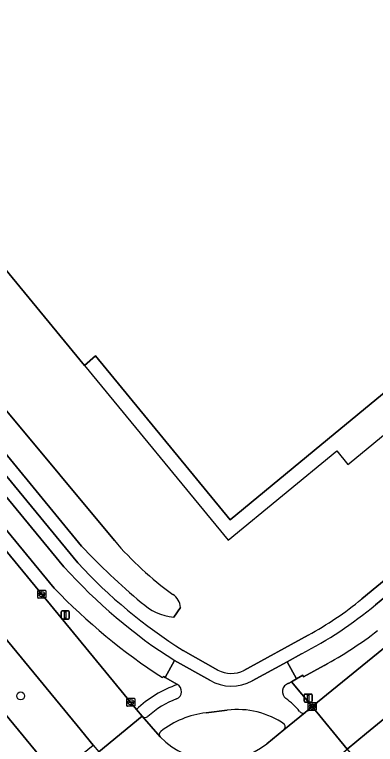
# Model space of a CAD drawing. Extents: x 156141 to 158132, y 385651 to 388333.
# Drawn here: x 157100 to 157144.8, y 386387.9 to 386478.5 of the extents above; entities that cross this region are included whole.
import ezdxf

# ---------------------------------------------------------------- set-up
doc = ezdxf.new("R2010")
doc.units = 0
for name, color, linetype in [('IMGEO_Berm_groen', 7, 'Continuous'), ('IMGEO_Boom', 7, 'Continuous'), ('IMGEO_Erf', 7, 'Continuous'), ('IMGEO_Fietspad_gesloten', 7, 'Continuous'), ('IMGEO_Fietspad_open', 7, 'Continuous'), ('IMGEO_Kolk', 7, 'Continuous'), ('IMGEO_Lichtmast', 7, 'Continuous'), ('IMGEO_Pand', 7, 'Continuous'), ('IMGEO_Pand_overbouw', 7, 'Continuous'), ('IMGEO_Rijbaan_lokaal_gesloten', 7, 'Continuous'), ('IMGEO_Verkeersbordpaal', 7, 'Continuous'), ('IMGEO_Verkeerseiland_open', 7, 'Continuous'), ('IMGEO_Voetpad_open', 7, 'Continuous'), ('IMGEO_Waterloop', 7, 'Continuous')]:
    doc.layers.add(name, color=color, linetype=linetype)

msp = doc.modelspace()

# ---------------------------------------------------------------- linework, layer by layer
at = {"layer": 'IMGEO_Berm_groen'}
for points in [[(157002.333, 386508.861), (157009.629, 386500), (157103.143, 386386.435), (157105.1, 386384.051), (157109.728, 386387.854), (157107.759, 386390.255), (157017.392, 386500)], [(157104.914, 386407.314), (157047.712, 386476.837), (157046.395, 386475.769), (157115.109, 386392.268)], [(157138.421, 386397.71), (157135.873, 386396.297), (157135.79, 386396.502), (157135.004, 386396.059), (157134.355, 386395.7), (157136.942, 386392.622), (157150.678, 386403.807)], [(157120.2, 386395.355), (157118.704, 386396.224), (157118.458, 386396.346), (157118.353, 386396.215)]]:
    msp.add_lwpolyline(points, dxfattribs=at)
msp.add_lwpolyline([(157171.716, 386404.521), (157173.857, 386406.278), (157176.215, 386408.236), (157172.303, 386412.729), (157169.899, 386410.784), (157167.798, 386409.063), (157143.686, 386389.309), (157141.268, 386387.328), (157145.103, 386382.684), (157147.51, 386384.659)], close=True, dxfattribs=at)
for centre, radius, start, end in [((157159.014, 386459.134), 74.914, 223.76694, 237.12783), ((157114.249, 386441.957), 50.419, 298.64747, 307.68448), ((157124.841, 386381.959), 14.177, 109.10976, 133.35248)]:
    msp.add_arc(centre, radius, start, end, dxfattribs=at)
at = {"layer": 'IMGEO_Boom'}
msp.add_circle((157100.744, 386393.949), 0.489, dxfattribs=at)
at = {"layer": 'IMGEO_Erf'}
for points in [[(156920.91, 386652.293), (156913.636, 386646.333), (156919.699, 386638.931), (156919.907, 386638.664), (156922.955, 386634.963), (156962.332, 386587.153), (156969.416, 386578.552), (156982.109, 386563.141), (156988.377, 386555.544), (157000, 386541.408), (157034.096, 386500), (157043.743, 386488.284), (157044.247, 386487.672), (157048.737, 386482.212), (157049.528, 386481.275), (157107.842, 386410.438)], [(157143.102, 386405.97), (157215.589, 386465.536), (157216.06, 386465.946), (157224.126, 386472.581), (157224.923, 386473.224), (157226.605, 386474.613), (157213.099, 386491.073)], [(157058.683, 386477.643), (157112.372, 386413.22)], [(157108.302, 386412.53), (157056.469, 386475.667)], [(157120.58, 386404.897), (157119.762, 386403.733)], [(157128.451, 386397.09), (157136.444, 386401.464)], [(157120.915, 386399.591), (157125.237, 386397.159)]]:
    msp.add_lwpolyline(points, dxfattribs=at)
msp.add_lwpolyline([(157116.212, 386500), (157127.098, 386508.962), (157133.365, 386514.121), (157165.777, 386540.804), (157199.375, 386500), (157212.507, 386484.051), (157183.012, 386459.796), (157181.862, 386461.196), (157166.855, 386448.839), (157138.856, 386425.768), (157126.754, 386415.792), (157110.039, 386436.118), (157108.665, 386434.944), (157079.786, 386470.013)], close=True, dxfattribs=at)
for centre, radius, start, end in [((157145.084, 386441.383), 43.165, 220.72727, 233.84935), ((157169.351, 386469.899), 83.775, 223.21966, 230.18179), ((157155.096, 386454.088), 64.33, 222.72965, 237.90364), ((157118.666, 386404.87), 1.914, 0.81596, 60.11513), ((157120.414, 386410.616), 6.914, 227.08028, 264.58646), ((157113.948, 386441.875), 46.251, 299.1034, 309.07529), ((157126.913, 386400.347), 3.602, 242.26344, 295.27682)]:
    msp.add_arc(centre, radius, start, end, dxfattribs=at)
at = {"layer": 'IMGEO_Fietspad_gesloten'}
for points in [[(157264.038, 386500), (157296.442, 386526.682), (157381.274, 386596.535), (157379.639, 386598.545), (157294.792, 386528.687), (157259.949, 386500), (157236.74, 386480.891), (157225.904, 386471.963), (157216.572, 386464.306), (157144.792, 386405.245)], [(156987.042, 386550.468), (156995.781, 386539.855), (157000, 386534.731), (157002.795, 386531.336), (157028.597, 386500), (157040.037, 386486.185), (157040.105, 386486.102), (157047.634, 386476.932), (157047.712, 386476.837), (157104.914, 386407.314)], [(157106.117, 386409.97), (157048.253, 386480.295), (157042.536, 386487.235), (157031.987, 386500), (157000, 386538.848)], [(157135.613, 386399.171), (157133.851, 386398.17), (157135.004, 386396.059), (157135.79, 386396.502), (157135.873, 386396.297), (157138.421, 386397.71)], [(157118.353, 386396.215), (157118.458, 386396.346), (157118.704, 386396.224), (157119.863, 386398.326)]]:
    msp.add_lwpolyline(points, dxfattribs=at)
for centre, radius, start, end in [((157155.171, 386453.943), 65.878, 221.87401, 237.59127), ((157159.014, 386459.134), 74.914, 223.76694, 237.12783), ((157112.618, 386443.894), 50.289, 297.21097, 309.77647), ((157114.249, 386441.957), 50.419, 298.64747, 307.68448)]:
    msp.add_arc(centre, radius, start, end, dxfattribs=at)
at = {"layer": 'IMGEO_Fietspad_open'}
for points in [[(157124.241, 386395.883), (157119.863, 386398.326), (157118.704, 386396.224), (157120.2, 386395.355)], [(157134.001, 386395.505), (157134.355, 386395.7), (157135.004, 386396.059), (157133.851, 386398.17), (157129.487, 386395.808)], [(157123.757, 386391.849), (157126.401, 386392.179)], [(157133.439, 386389.747), (157136.055, 386391.894)], [(157115.824, 386391.443), (157118.068, 386388.852)]]:
    msp.add_lwpolyline(points, dxfattribs=at)
for centre, radius, start, end in [((157126.93, 386400.444), 5.294, 239.4799, 298.88194), ((157134.331, 386394.472), 1.085, 107.68874, 232.0115), ((157119.721, 386394.487), 0.991, 292.9115, 61.11021), ((157123.932, 386383.308), 10.956, 110.43619, 132.46317), ((157128.137, 386385.909), 9.484, 40.17575, 54.35845), ((157125.124, 386380.474), 11.457, 96.85375, 127.61733), ((157127.66, 386382.053), 10.204, 55.05229, 97.08786), ((157135.783, 386392.281), 0.473, 212.30987, 305.13586), ((157116.207, 386391.779), 0.51, 221.27895, 310.20676), ((157133.109, 386390.118), 0.496, 311.65587, 37.0923), ((157118.462, 386389.168), 0.505, 130.92598, 218.74446)]:
    msp.add_arc(centre, radius, start, end, dxfattribs=at)
at = {"layer": 'IMGEO_Kolk'}
for p, q in [((157102.857, 386406.138), (157102.857, 386406.99)), ((157102.932, 386407.064), (157103.784, 386407.064)), ((157103.116, 386406.558), (157103.116, 386406.57)), ((157103.554, 386406.521), (157103.156, 386406.521)), ((157103.159, 386406.607), (157103.557, 386406.607)), ((157103.368, 386406.284), (157103.343, 386406.284)), ((157103.345, 386406.844), (157103.37, 386406.844)), ((157103.6, 386406.57), (157103.6, 386406.558)), ((157103.858, 386406.99), (157103.858, 386406.138)), ((157103.784, 386406.064), (157102.932, 386406.064)), ((157113.917, 386392.734), (157113.917, 386393.586)), ((157113.992, 386393.66), (157114.844, 386393.66)), ((157114.918, 386393.586), (157114.918, 386392.734)), ((157114.844, 386392.66), (157113.992, 386392.66)), ((157114.176, 386393.154), (157114.176, 386393.166)), ((157114.614, 386393.117), (157114.216, 386393.117)), ((157114.219, 386393.203), (157114.617, 386393.203)), ((157114.428, 386392.88), (157114.403, 386392.88)), ((157114.405, 386393.44), (157114.43, 386393.44)), ((157114.66, 386393.166), (157114.66, 386393.154)), ((157136.446, 386392.2), (157136.446, 386393.052)), ((157136.521, 386393.126), (157137.373, 386393.126)), ((157136.748, 386392.669), (157137.146, 386392.669)), ((157136.934, 386392.906), (157136.959, 386392.906)), ((157137.447, 386393.052), (157137.447, 386392.2)), ((157137.373, 386392.126), (157136.521, 386392.126)), ((157136.705, 386392.62), (157136.705, 386392.632)), ((157137.143, 386392.583), (157136.745, 386392.583)), ((157136.957, 386392.346), (157136.932, 386392.346)), ((157137.189, 386392.632), (157137.189, 386392.62))]:
    msp.add_line(p, q, dxfattribs=at)
for points in [[(157102.857, 386406.138), (157102.857, 386406.99)], [(157102.932, 386407.064), (157103.784, 386407.064)], [(157103.858, 386406.99), (157103.858, 386406.138)], [(157103.784, 386406.064), (157102.932, 386406.064)], [(157113.917, 386392.734), (157113.917, 386393.586)], [(157113.992, 386393.66), (157114.844, 386393.66)], [(157114.918, 386393.586), (157114.918, 386392.734)], [(157114.844, 386392.66), (157113.992, 386392.66)], [(157136.446, 386392.2), (157136.446, 386393.052)], [(157136.521, 386393.126), (157137.373, 386393.126)], [(157137.447, 386393.052), (157137.447, 386392.2)], [(157137.373, 386392.126), (157136.521, 386392.126)]]:
    msp.add_lwpolyline(points, dxfattribs=at)
for centre, radius, start, end in [((157102.934, 386406.988), 0.0765, 91.55205, 178.44795), ((157102.934, 386406.988), 0.0765, 91.55205, 178.44795), ((157103.156, 386406.567), 0.0403, 85.87752, 175.75265), ((157103.153, 386406.557), 0.0366, 178.93798, 274.71019), ((157103.557, 386406.564), 0.043, 264.86636, 352.45326), ((157103.561, 386406.569), 0.0386, 1.73085, 96.63898), ((157103.782, 386406.988), 0.0765, 1.55205, 88.44795), ((157103.782, 386406.988), 0.0765, 1.55205, 88.44795), ((157102.934, 386406.14), 0.0765, 181.55205, 268.44795), ((157102.934, 386406.14), 0.0765, 181.55205, 268.44795), ((157103.782, 386406.14), 0.0765, 271.55205, 358.44795), ((157103.782, 386406.14), 0.0765, 271.55205, 358.44795), ((157113.994, 386393.584), 0.0765, 91.55205, 178.44795), ((157113.994, 386393.584), 0.0765, 91.55205, 178.44795), ((157114.842, 386393.584), 0.0765, 1.55205, 88.44795), ((157114.842, 386393.584), 0.0765, 1.55205, 88.44795), ((157113.994, 386392.736), 0.0765, 181.55205, 268.44795), ((157113.994, 386392.736), 0.0765, 181.55205, 268.44795), ((157114.216, 386393.163), 0.0403, 85.87752, 175.75265), ((157114.213, 386393.153), 0.0366, 178.93798, 274.71019), ((157114.617, 386393.16), 0.043, 264.86636, 352.45326), ((157114.621, 386393.165), 0.0386, 1.73085, 96.63898), ((157114.842, 386392.736), 0.0765, 271.55205, 358.44795), ((157114.842, 386392.736), 0.0765, 271.55205, 358.44795), ((157136.523, 386393.05), 0.0765, 91.55205, 178.44795), ((157136.523, 386393.05), 0.0765, 91.55205, 178.44795), ((157136.745, 386392.629), 0.0403, 85.87752, 175.75265), ((157137.15, 386392.631), 0.0386, 1.73085, 96.63898), ((157137.371, 386393.05), 0.0765, 1.55205, 88.44795), ((157137.371, 386393.05), 0.0765, 1.55205, 88.44795), ((157136.523, 386392.202), 0.0765, 181.55205, 268.44795), ((157136.523, 386392.202), 0.0765, 181.55205, 268.44795), ((157136.742, 386392.619), 0.0366, 178.93798, 274.71019), ((157137.146, 386392.626), 0.043, 264.86636, 352.45326), ((157137.371, 386392.202), 0.0765, 271.55205, 358.44795), ((157137.371, 386392.202), 0.0765, 271.55205, 358.44795)]:
    msp.add_arc(centre, radius, start, end, dxfattribs=at)
for centre, major_axis, ratio, start_param, end_param in [((157103.344, 386406.564), (-0.387, 0.002), 0.722429, 4.712389, 7.853982), ((157103.369, 386406.564), (-0.39, 0.002), 0.717154, 1.570796, 4.712389), ((157114.404, 386393.16), (-0.387, 0.002), 0.722429, 4.712389, 7.853982), ((157114.429, 386393.16), (-0.39, 0.002), 0.717154, 1.570796, 4.712389), ((157136.933, 386392.626), (-0.387, 0.002), 0.722429, 4.712389, 7.853982), ((157136.958, 386392.626), (-0.39, 0.002), 0.717154, 1.570796, 4.712389)]:
    msp.add_ellipse(centre, major_axis=major_axis, ratio=ratio, start_param=start_param, end_param=end_param, dxfattribs=at)
at = {"layer": 'IMGEO_Lichtmast'}
for p, q in [((157105.882, 386404.484), (157106.672, 386404.484)), ((157106.672, 386404.484), (157105.882, 386404.484)), ((157105.782, 386403.584), (157105.782, 386404.384)), ((157105.782, 386404.384), (157105.782, 386403.584)), ((157106.772, 386404.384), (157106.772, 386403.584)), ((157106.772, 386403.584), (157106.772, 386404.384)), ((157106.672, 386403.484), (157105.882, 386403.484)), ((157105.882, 386403.484), (157106.672, 386403.484))]:
    msp.add_line(p, q, dxfattribs=at)
msp.add_lwpolyline([(157106.202, 386404.359), (157106.352, 386404.359), (157106.352, 386403.609), (157106.202, 386403.609), (157106.202, 386404.359)], dxfattribs=at)
for centre, start, end in [((157105.882, 386404.384), 90, 180), ((157105.882, 386404.384), 90, 180), ((157106.672, 386404.384), 0, 90), ((157106.672, 386404.384), 360, 90), ((157105.882, 386403.584), 180, 270), ((157105.882, 386403.584), 180, 270), ((157106.672, 386403.584), 270, 0), ((157106.672, 386403.584), 270, 0)]:
    msp.add_arc(centre, 0.1, start, end, dxfattribs=at)
at = {"layer": 'IMGEO_Pand'}
msp.add_lwpolyline([(157183.012, 386459.796), (157212.507, 386484.051), (157199.375, 386500), (157165.777, 386540.804), (157133.365, 386514.121), (157127.098, 386508.962), (157116.212, 386500), (157079.786, 386470.013), (157108.665, 386434.944), (157110.039, 386436.118), (157126.754, 386415.792), (157138.856, 386425.768), (157166.855, 386448.839), (157181.862, 386461.196)], close=True, dxfattribs=at)
at = {"layer": 'IMGEO_Pand_overbouw'}
msp.add_lwpolyline([(157108.665, 386434.944), (157126.515, 386413.267), (157139.993, 386424.367), (157141.385, 386422.655), (157141.518, 386422.764), (157169.359, 386445.693), (157168.245, 386447.074), (157167.989, 386447.391), (157183.012, 386459.796), (157181.862, 386461.196), (157166.855, 386448.839), (157138.856, 386425.768), (157126.754, 386415.792), (157110.039, 386436.118)], close=True, dxfattribs=at)
at = {"layer": 'IMGEO_Rijbaan_lokaal_gesloten'}
for points in [[(157006.877, 386512.769), (157017.392, 386500), (157107.759, 386390.255), (157109.728, 386387.854), (157110.438, 386386.99), (157115.824, 386391.443), (157115.109, 386392.268), (157046.395, 386475.769), (157046.311, 386475.871), (157038.798, 386484.996), (157038.728, 386485.081), (157026.409, 386500), (157002.547, 386528.981), (157000, 386532.075), (156993.399, 386540.123), (156989.447, 386544.942)], [(156985.569, 386518.241), (156993.209, 386508.961), (156999.306, 386501.555), (157000, 386500.712), (157000.586, 386500), (157099.714, 386379.637), (157100.424, 386378.778), (157105.794, 386383.207), (157105.1, 386384.051), (157103.143, 386386.435), (157009.629, 386500), (157002.333, 386508.861)], [(157137.805, 386384.477), (157140.443, 386386.652), (157141.268, 386387.328), (157136.942, 386392.622), (157136.055, 386391.894), (157133.439, 386389.747), (157131.305, 386388.004)], [(157118.068, 386388.852), (157115.824, 386391.443), (157110.438, 386386.99), (157112.547, 386384.421), (157115.182, 386381.2), (157116.393, 386379.719)]]:
    msp.add_lwpolyline(points, dxfattribs=at)
msp.add_lwpolyline([(157167.798, 386409.063), (157169.899, 386410.784), (157172.303, 386412.729), (157167.841, 386418.13), (157165.281, 386416.006), (157155.626, 386407.901), (157150.678, 386403.807), (157136.942, 386392.622), (157141.268, 386387.328), (157143.686, 386389.309)], close=True, dxfattribs=at)
msp.add_arc((157125.157, 386395.766), 9.902, 224.2837, 308.38526, dxfattribs=at)
at = {"layer": 'IMGEO_Verkeersbordpaal'}
for p, q in [((157135.936, 386393.28), (157135.936, 386394.08)), ((157135.936, 386394.08), (157135.936, 386393.28)), ((157136.036, 386394.18), (157136.826, 386394.18)), ((157136.826, 386394.18), (157136.036, 386394.18)), ((157136.926, 386394.08), (157136.926, 386393.28)), ((157136.926, 386393.28), (157136.926, 386394.08)), ((157136.826, 386393.18), (157136.036, 386393.18)), ((157136.036, 386393.18), (157136.826, 386393.18))]:
    msp.add_line(p, q, dxfattribs=at)
msp.add_lwpolyline([(157136.356, 386394.055), (157136.506, 386394.055), (157136.506, 386393.305), (157136.356, 386393.305), (157136.356, 386394.055)], dxfattribs=at)
for centre, start, end in [((157136.036, 386394.08), 90, 180), ((157136.036, 386394.08), 90, 180), ((157136.826, 386394.08), 0, 90), ((157136.826, 386394.08), 360, 90), ((157136.036, 386393.28), 180, 270), ((157136.036, 386393.28), 180, 270), ((157136.826, 386393.28), 270, 0), ((157136.826, 386393.28), 270, 0)]:
    msp.add_arc(centre, 0.1, start, end, dxfattribs=at)
at = {"layer": 'IMGEO_Verkeerseiland_open'}
for points in [[(157126.401, 386392.179), (157123.757, 386391.849)], [(157131.305, 386388.004), (157133.439, 386389.747)]]:
    msp.add_lwpolyline(points, dxfattribs=at)
for centre, radius, start, end in [((157125.124, 386380.474), 11.457, 96.85375, 127.61733), ((157127.66, 386382.053), 10.204, 55.05229, 97.08786), ((157133.109, 386390.118), 0.496, 311.65587, 37.0923), ((157118.462, 386389.168), 0.505, 130.92598, 218.74446), ((157125.157, 386395.766), 9.902, 224.2837, 308.38526)]:
    msp.add_arc(centre, radius, start, end, dxfattribs=at)
at = {"layer": 'IMGEO_Voetpad_open'}
for points in [[(157107.842, 386410.438), (157049.528, 386481.275), (157048.253, 386480.295), (157106.117, 386409.97)], [(157144.792, 386405.245), (157216.572, 386464.306), (157215.589, 386465.536), (157143.102, 386405.97)], [(157136.444, 386401.464), (157128.451, 386397.09)], [(157125.237, 386397.159), (157120.915, 386399.591)], [(157129.487, 386395.808), (157133.851, 386398.17), (157135.613, 386399.171)], [(157119.863, 386398.326), (157124.241, 386395.883)], [(157136.055, 386391.894), (157136.942, 386392.622), (157134.355, 386395.7), (157134.001, 386395.505)], [(157115.109, 386392.268), (157115.824, 386391.443)]]:
    msp.add_lwpolyline(points, dxfattribs=at)
for centre, radius, start, end in [((157155.171, 386453.943), 65.878, 221.87401, 237.59127), ((157155.096, 386454.088), 64.33, 222.72965, 237.90364), ((157113.948, 386441.875), 46.251, 299.1034, 309.07529), ((157112.618, 386443.894), 50.289, 297.21097, 309.77647), ((157126.913, 386400.347), 3.602, 242.26344, 295.27682), ((157126.93, 386400.444), 5.294, 239.4799, 298.88194), ((157134.331, 386394.472), 1.085, 107.68874, 232.0115), ((157124.841, 386381.959), 14.177, 109.10976, 133.35248), ((157119.721, 386394.487), 0.991, 292.9115, 61.11021), ((157123.932, 386383.308), 10.956, 110.43619, 132.46317), ((157128.137, 386385.909), 9.484, 40.17575, 54.35845), ((157135.783, 386392.281), 0.473, 212.30987, 305.13586), ((157116.207, 386391.779), 0.51, 221.27895, 310.20676)]:
    msp.add_arc(centre, radius, start, end, dxfattribs=at)
at = {"layer": 'IMGEO_Waterloop'}
for points in [[(157112.372, 386413.22), (157058.683, 386477.643)], [(157056.469, 386475.667), (157108.302, 386412.53)], [(157119.762, 386403.733), (157120.58, 386404.897)]]:
    msp.add_lwpolyline(points, dxfattribs=at)
for centre, radius, start, end in [((157145.084, 386441.383), 43.165, 220.72727, 233.84935), ((157169.351, 386469.899), 83.775, 223.21966, 230.18179), ((157118.666, 386404.87), 1.914, 0.81596, 60.11513), ((157120.414, 386410.616), 6.914, 227.08028, 264.58646)]:
    msp.add_arc(centre, radius, start, end, dxfattribs=at)

doc.saveas('drawing.dxf')
